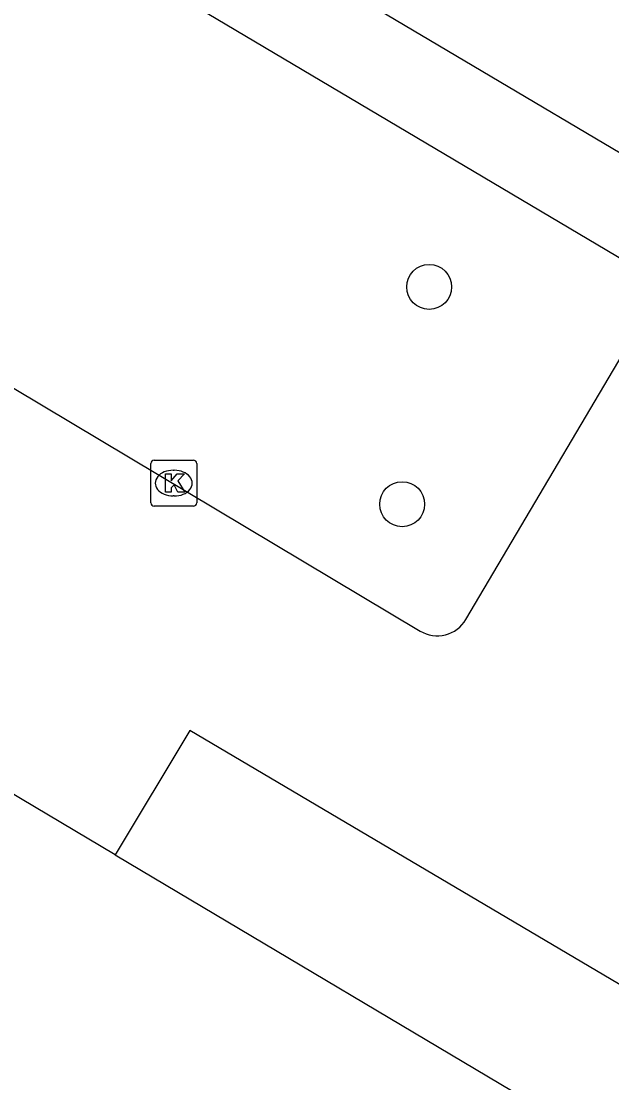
# Model space of a CAD drawing. Extents: x 163268 to 164360, y 381529 to 382285.
# Drawn here: x 163417.63 to 163430.47, y 381777.33 to 381800.41 of the extents above; entities that cross this region are included whole.
import ezdxf

# ---------------------------------------------------------------- set-up
doc = ezdxf.new("R2010")
doc.units = 0
for name, color, linetype in [('IMGEO_Boom', 7, 'Continuous'), ('IMGEO_Kolk', 7, 'Continuous'), ('IMGEO_Pand', 7, 'Continuous'), ('IMGEO_Voetpad_open', 7, 'Continuous')]:
    doc.layers.add(name, color=color, linetype=linetype)

msp = doc.modelspace()

# ---------------------------------------------------------------- linework, layer by layer
at = {"layer": 'IMGEO_Boom'}
for centre in [(163426.503, 381794.635), (163425.916, 381789.91)]:
    msp.add_circle(centre, 0.489, dxfattribs=at)
at = {"layer": 'IMGEO_Kolk'}
for p, q in [((163420.449, 381789.943), (163420.449, 381790.795)), ((163420.524, 381790.869), (163421.376, 381790.869)), ((163421.45, 381790.795), (163421.45, 381789.943)), ((163420.937, 381790.649), (163420.962, 381790.649)), ((163420.96, 381790.089), (163420.935, 381790.089)), ((163421.376, 381789.869), (163420.524, 381789.869))]:
    msp.add_line(p, q, dxfattribs=at)
for points in [[(163420.449, 381789.943), (163420.449, 381790.795)], [(163420.524, 381790.869), (163421.376, 381790.869)], [(163421.45, 381790.795), (163421.45, 381789.943)], [(163420.77, 381790.569), (163420.893, 381790.569), (163420.893, 381790.418), (163421.023, 381790.569), (163421.187, 381790.569), (163421.041, 381790.418), (163421.194, 381790.169), (163421.042, 381790.169), (163420.957, 381790.333), (163420.893, 381790.266), (163420.893, 381790.169), (163420.77, 381790.169), (163420.77, 381790.569)], [(163421.376, 381789.869), (163420.524, 381789.869)]]:
    msp.add_lwpolyline(points, dxfattribs=at)
for centre, start, end in [((163420.526, 381790.793), 91.552, 178.448), ((163420.526, 381790.793), 91.552, 178.448), ((163421.374, 381790.793), 1.552, 88.448), ((163421.374, 381790.793), 1.552, 88.448), ((163420.526, 381789.945), 181.552, 268.448), ((163420.526, 381789.945), 181.552, 268.448), ((163421.374, 381789.945), 271.552, 358.448), ((163421.374, 381789.945), 271.552, 358.448)]:
    msp.add_arc(centre, 0.0765, start, end, dxfattribs=at)
for centre, major_axis, ratio, start_param, end_param in [((163420.936, 381790.369), (-0.387, 0.002), 0.722429, 4.712389, 7.853982), ((163420.961, 381790.369), (-0.39, 0.002), 0.717154, 1.570796, 4.712389)]:
    msp.add_ellipse(centre, major_axis=major_axis, ratio=ratio, start_param=start_param, end_param=end_param, dxfattribs=at)
at = {"layer": 'IMGEO_Pand'}
for points in [[(163419.677, 381782.283), (163408.23, 381789.092)], [(163419.677, 381782.283), (163429.671, 381776.339), (163427.079, 381771.982)]]:
    msp.add_lwpolyline(points, dxfattribs=at)
at = {"layer": 'IMGEO_Voetpad_open'}
for points in [[(163402.419, 381812.014), (163431.611, 381794.694)], [(163435.705, 381800.403), (163433.126, 381796.08), (163417.664, 381805.251), (163418.786, 381807.158), (163429.314, 381800.926), (163429.535, 381801.298), (163429.557, 381801.579)], [(163398.45, 381803.806), (163426.308, 381787.151)], [(163427.301, 381787.402), (163431.611, 381794.694)], [(163431.512, 381769.334), (163435.757, 381776.446), (163421.296, 381784.989), (163419.677, 381782.283)]]:
    msp.add_lwpolyline(points, dxfattribs=at)
msp.add_arc((163426.68, 381787.77), 0.722, 239.0053, 329.3656, dxfattribs=at)

doc.saveas('drawing.dxf')
